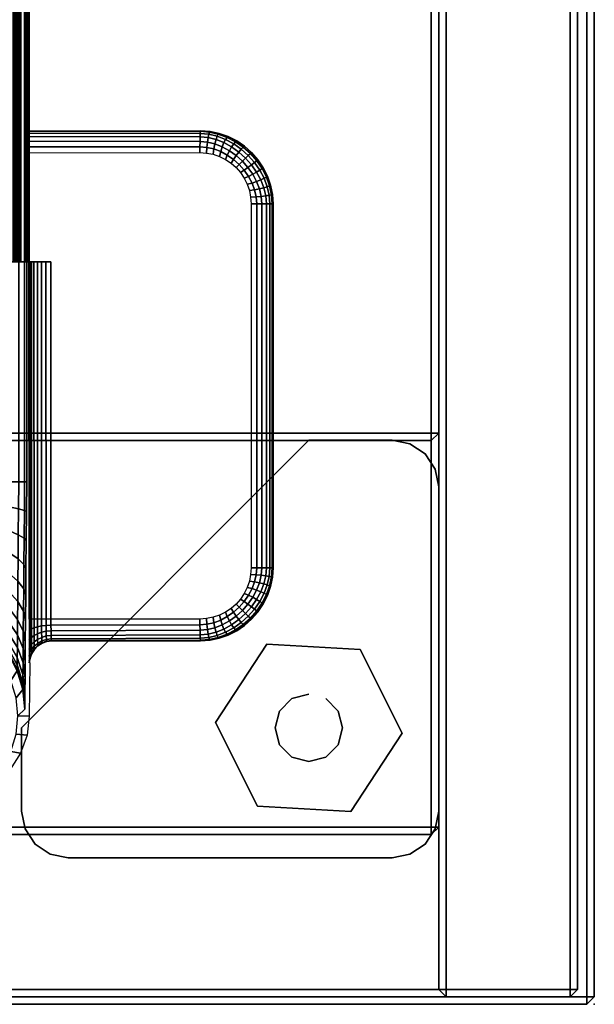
# Model space of a CAD drawing. Header units: inches. Extents: x -213 to 429, y -72 to 85.
# Tile 650 of 656: x 404.37 to 407.47, y 61.85 to 67.16. Entities that reach past the tile are written whole.
import ezdxf
from ezdxf.enums import TextEntityAlignment as Align

# ---------------------------------------------------------------- set-up
doc = ezdxf.new("R2010")
doc.units = ezdxf.units.IN
doc.header["$LTSCALE"] = 96
doc.header["$MEASUREMENT"] = 0
doc.header["$PDSIZE"] = -1
for name, color, linetype in [('A-FURN-3-BE_HOLD-BKCASE-BOTTOM-WOOD-HORIZONTAL', 33, 'Continuous'), ('A-FURN-3-BE_HOLD-BKCASE-BOTTOM-WOOD-TRIM-HORIZONTAL', 37, 'Continuous'), ('A-FURN-3-BE_HOLD-BKCASE-BOTTOM-WOOD-TRIM-VERTICAL', 37, 'Continuous'), ('A-FURN-3-BE_HOLD-BKCASE-SHELF-WOOD-HORIZONTAL', 33, 'Continuous'), ('A-FURN-3-BE_HOLD-BKCASE-SHELF-WOOD-TRIM-HORIZONTAL', 37, 'Continuous'), ('A-FURN-3-BE_HOLD-BKCASE-SHELF-WOOD-TRIM-VERTICAL', 37, 'Continuous'), ('A-FURN-3-BE_HOLD-BKCASE-SIDE-WOOD-TRIM-HORIZONTAL', 37, 'Continuous'), ('A-FURN-3-BE_HOLD-BKCASE-SIDE-WOOD-TRIM-VERTICAL', 37, 'Continuous'), ('A-FURN-3-BE_HOLD-BKCASE-SIDE-WOOD-VERTICAL', 33, 'Continuous'), ('A-FURN-3-BE_HOLD-BKCASE-SUPPORT-GLIDE-METAL', 251, 'Continuous'), ('A-FURN-3-BE_HOLD-BKCASE-SUPPORT-PLASTIC', 251, 'Continuous'), ('A-FURN-3-BE_HOLD-BKCASE-TOP-FALSE', 251, 'Continuous'), ('A-FURN-3-BE_HOLD-LEG-BASE', 253, 'Continuous'), ('A-FURN-3-BE_HOLD-STOR-TOP-WOOD-HORIZONTAL', 33, 'Continuous'), ('A-FURN-3-BE_HOLD-STOR-TOP-WOOD-TRIM-HORIZONTAL', 37, 'Continuous'), ('A-FURN-3-BE_HOLD-STOR-TOP-WOOD-TRIM-VERTICAL', 37, 'Continuous'), ('A-FURN-3-NODE', 7, 'Continuous'), ('A-FURN-HAWORTH-ATT', 251, 'Continuous')]:
    doc.layers.add(name, color=color, linetype=linetype)
doc.styles.get("Standard").update_dxf_attribs({"font": 'trebuc.ttf'})

# ---------------------------------------------------------------- blocks, each defined once
blk = doc.blocks.new('BMAL-1684-YYYYS-1HG-3D-3')
at = {"layer": 'A-FURN-3-BE_HOLD-STOR-TOP-WOOD-HORIZONTAL'}
for points, invisible_edges in [([(0.04, -0.04, 21.35), (83.93, -0.04, 21.35), (83.93, -15.96, 21.35), (0.04, -15.96, 21.35)], 1), ([(83.93, -15.96, 22.1), (83.93, -0.04, 22.1), (0.04, -0.04, 22.1), (0.04, -15.96, 22.1)], 2)]:
    blk.add_3dface(points, dxfattribs=dict(at, invisible_edges=invisible_edges))
at = {"layer": 'A-FURN-3-BE_HOLD-STOR-TOP-WOOD-TRIM-HORIZONTAL'}
for points in [[(0.04, -16, 21.39), (0.04, -15.96, 21.35), (83.93, -15.96, 21.35), (83.93, -16, 21.39)], [(0.04, -15.96, 22.1), (0.04, -16, 22.06), (83.93, -16, 22.06), (83.93, -15.96, 22.1)], [(83.93, -16, 21.39), (83.93, -16, 22.06), (0.04, -16, 22.06), (0.04, -16, 21.39)]]:
    blk.add_3dface(points, dxfattribs=at)
at = {"layer": 'A-FURN-3-BE_HOLD-STOR-TOP-WOOD-TRIM-VERTICAL'}
for points in [[(83.93, -0.04, 21.35), (83.97, -0.04, 21.39), (83.97, -15.96, 21.39), (83.93, -15.96, 21.35)], [(83.93, -15.96, 22.1), (83.97, -15.96, 22.06), (83.97, -0.04, 22.06), (83.93, -0.04, 22.1)], [(83.97, -15.96, 22.06), (83.97, -15.96, 21.39), (83.97, -0.04, 21.39), (83.97, -0.04, 22.06)], [(83.97, -15.96, 21.39), (83.93, -16, 21.39), (83.93, -15.96, 21.35)], [(83.97, -15.96, 22.06), (83.93, -15.96, 22.1), (83.93, -16, 22.06)], [(83.97, -15.96, 22.06), (83.93, -16, 22.06), (83.93, -16, 21.39), (83.97, -15.96, 21.39)]]:
    blk.add_3dface(points, dxfattribs=at)
at = {"layer": 'A-FURN-3-NODE'}
blk.add_point((83.97, -16), dxfattribs=at)
at = {"layer": 'A-FURN-HAWORTH-ATT', "flags": 1}
for tag, p in [('HAWMC', (0, 0)), ('HAWPN', (0, -0.1667)), ('HAWSN', (0, -0.3333))]:
    blk.add_attdef(tag, text='', height=0.1, dxfattribs=at).set_placement(p, align=Align.TOP_CENTER)
blk = doc.blocks.new('BB22N-1630-TTRNN-WITH-GLIDES-3D-3')
at = {"layer": 'A-FURN-3-BE_HOLD-BKCASE-BOTTOM-WOOD-HORIZONTAL'}
for points, invisible_edges in [([(0.04, -0.04, 0.59), (29.92, -0.04, 0.59), (29.92, -15.92, 0.59), (0.04, -15.92, 0.59)], 1), ([(29.92, -15.92, 1.34), (29.92, -0.04, 1.34), (0.04, -0.04, 1.34), (0.04, -15.92, 1.34)], 2)]:
    blk.add_3dface(points, dxfattribs=dict(at, invisible_edges=invisible_edges))
at = {"layer": 'A-FURN-3-BE_HOLD-BKCASE-BOTTOM-WOOD-TRIM-HORIZONTAL'}
for points in [[(0.04, -15.96, 0.63), (0.04, -15.92, 0.59), (29.92, -15.92, 0.59), (29.92, -15.96, 0.63)], [(0.04, -15.92, 1.34), (0.04, -15.96, 1.3), (29.92, -15.96, 1.3), (29.92, -15.92, 1.34)], [(29.92, -15.96, 0.63), (29.92, -15.96, 1.3), (0.04, -15.96, 1.3), (0.04, -15.96, 0.63)]]:
    blk.add_3dface(points, dxfattribs=at)
at = {"layer": 'A-FURN-3-BE_HOLD-BKCASE-BOTTOM-WOOD-TRIM-VERTICAL'}
for points in [[(29.92, -0.04, 0.59), (29.96, -0.04, 0.63), (29.96, -15.92, 0.63), (29.92, -15.92, 0.59)], [(29.92, -15.92, 1.34), (29.96, -15.92, 1.3), (29.96, -0.04, 1.3), (29.92, -0.04, 1.34)], [(29.96, -15.92, 1.3), (29.96, -15.92, 0.63), (29.96, -0.04, 0.63), (29.96, -0.04, 1.3)], [(29.96, -15.92, 1.3), (29.92, -15.96, 1.3), (29.92, -15.96, 0.63), (29.96, -15.92, 0.63)], [(29.96, -15.92, 0.63), (29.92, -15.96, 0.63), (29.92, -15.92, 0.59)], [(29.96, -15.92, 1.3), (29.92, -15.92, 1.34), (29.92, -15.96, 1.3)]]:
    blk.add_3dface(points, dxfattribs=at)
at = {"layer": 'A-FURN-3-BE_HOLD-BKCASE-SHELF-WOOD-HORIZONTAL', "invisible_edges": 10}
for points in [[(29.17, -15.045, 14.6725), (29.17, -0.9775, 14.6725), (0.79, -0.9775, 14.6725), (0.79, -15.045, 14.6725)], [(29.17, -0.9775, 13.9225), (29.17, -15.045, 13.9225), (0.79, -15.045, 13.9225), (0.79, -0.9775, 13.9225)]]:
    blk.add_3dface(points, dxfattribs=at)
at = {"layer": 'A-FURN-3-BE_HOLD-BKCASE-SHELF-WOOD-TRIM-HORIZONTAL'}
for points in [[(29.17, -15.045, 14.6725), (0.79, -15.045, 14.6725), (0.79, -15.085, 14.6325), (29.17, -15.085, 14.6325)], [(29.17, -15.085, 13.9625), (0.79, -15.085, 13.9625), (0.79, -15.045, 13.9225), (29.17, -15.045, 13.9225)], [(29.21, -15.045, 13.9625), (29.21, -15.045, 14.6325), (29.17, -15.085, 14.6325), (29.17, -15.085, 13.9625)], [(29.21, -15.045, 14.6325), (29.17, -15.045, 14.6725), (29.17, -15.045, 14.6725), (29.17, -15.085, 14.6325)], [(29.21, -15.045, 13.9625), (29.17, -15.085, 13.9625), (29.17, -15.085, 13.9625), (29.17, -15.045, 13.9225)], [(0.79, -15.085, 13.9625), (29.17, -15.085, 13.9625), (29.17, -15.085, 14.6325), (0.79, -15.085, 14.6325)]]:
    blk.add_3dface(points, dxfattribs=at)
at = {"layer": 'A-FURN-3-BE_HOLD-BKCASE-SHELF-WOOD-TRIM-VERTICAL'}
for points in [[(29.17, -15.045, 14.6725), (29.21, -15.045, 14.6325), (29.21, -0.9775, 14.6325), (29.17, -0.9775, 14.6725)], [(29.17, -0.9775, 13.9225), (29.21, -0.9775, 13.9625), (29.21, -15.045, 13.9625), (29.17, -15.045, 13.9225)], [(29.21, -15.045, 14.6325), (29.21, -15.045, 13.9625), (29.21, -0.9775, 13.9625), (29.21, -0.9775, 14.6325)]]:
    blk.add_3dface(points, dxfattribs=at)
at = {"layer": 'A-FURN-3-BE_HOLD-BKCASE-SIDE-WOOD-TRIM-HORIZONTAL'}
for points in [[(29.21, -0.04, 1.38), (29.25, -0.04, 1.34), (29.25, -15.92, 1.34), (29.21, -15.92, 1.38)], [(29.21, -15.92, 21.31), (29.25, -15.92, 21.35), (29.25, -0.04, 21.35), (29.21, -0.04, 21.31)], [(29.92, -0.04, 21.35), (29.25, -0.04, 21.35), (29.25, -15.92, 21.35), (29.92, -15.92, 21.35)], [(29.96, -15.92, 1.38), (29.92, -15.92, 1.34), (29.92, -0.04, 1.34), (29.96, -0.04, 1.38)], [(29.96, -0.04, 21.31), (29.92, -0.04, 21.35), (29.92, -15.92, 21.35), (29.96, -15.92, 21.31)]]:
    blk.add_3dface(points, dxfattribs=at)
at = {"layer": 'A-FURN-3-BE_HOLD-BKCASE-SIDE-WOOD-TRIM-VERTICAL'}
for points in [[(29.25, -15.92, 1.34), (29.25, -15.96, 1.38), (29.21, -15.92, 1.38)], [(29.25, -15.92, 21.35), (29.21, -15.92, 21.31), (29.25, -15.96, 21.31)], [(29.21, -15.92, 1.38), (29.25, -15.96, 1.38), (29.25, -15.96, 21.31), (29.21, -15.92, 21.31)], [(29.92, -15.92, 1.34), (29.92, -15.96, 1.38), (29.25, -15.96, 1.38), (29.25, -15.92, 1.34)], [(29.25, -15.92, 21.35), (29.25, -15.96, 21.31), (29.92, -15.96, 21.31), (29.92, -15.92, 21.35)], [(29.92, -15.92, 1.34), (29.96, -15.92, 1.38), (29.92, -15.96, 1.38)], [(29.92, -15.92, 21.35), (29.92, -15.96, 21.31), (29.96, -15.92, 21.31)], [(29.92, -15.96, 1.38), (29.96, -15.92, 1.38), (29.96, -15.92, 21.31), (29.92, -15.96, 21.31)], [(29.92, -15.96, 21.31), (29.25, -15.96, 21.31), (29.25, -15.96, 1.38), (29.92, -15.96, 1.38)]]:
    blk.add_3dface(points, dxfattribs=at)
at = {"layer": 'A-FURN-3-BE_HOLD-BKCASE-SIDE-WOOD-VERTICAL'}
for points, invisible_edges in [([(29.21, -15.92, 21.31), (29.21, -0.04, 21.31), (29.21, -0.04, 1.38), (29.21, -15.92, 1.38)], 2), ([(29.96, -0.04, 1.38), (29.96, -0.04, 21.31), (29.96, -15.92, 21.31), (29.96, -15.92, 1.38)], 1)]:
    blk.add_3dface(points, dxfattribs=dict(at, invisible_edges=invisible_edges))
at = {"layer": 'A-FURN-3-BE_HOLD-BKCASE-SUPPORT-GLIDE-METAL'}
for points in [[(28.282, -14.0579, 0.2306), (28.282, -14.0579), (28.0047, -14.4803), (28.0047, -14.4803, 0.2306)], [(28.7865, -14.0868, 0.2306), (28.7865, -14.0868), (28.282, -14.0579), (28.282, -14.0579, 0.2306)], [(29.0137, -14.5381, 0.2306), (29.0137, -14.5381), (28.7865, -14.0868), (28.7865, -14.0868, 0.2306)], [(28.0047, -14.4803, 0.2306), (28.0047, -14.4803), (28.232, -14.9317), (28.232, -14.9317, 0.2306)], [(28.7364, -14.9605, 0.2306), (28.7364, -14.9605), (29.0137, -14.5381), (29.0137, -14.5381, 0.2306)], [(28.232, -14.9317, 0.2306), (28.232, -14.9317), (28.7364, -14.9605), (28.7364, -14.9605, 0.2306)]]:
    blk.add_3dface(points, dxfattribs=at)
for points, invisible_edges in [([(28.232, -14.9317, 0.2306), (28.7865, -14.0868, 0.2306), (28.282, -14.0579, 0.2306), (28.0047, -14.4803, 0.2306)], 1), ([(28.0047, -14.4803), (28.282, -14.0579), (28.7865, -14.0868), (28.232, -14.9317)], 4), ([(28.7364, -14.9605, 0.2306), (29.0137, -14.5381, 0.2306), (28.7865, -14.0868, 0.2306), (28.232, -14.9317, 0.2306)], 4), ([(28.232, -14.9317), (28.7865, -14.0868), (29.0137, -14.5381), (28.7364, -14.9605)], 1)]:
    blk.add_3dface(points, dxfattribs=dict(at, invisible_edges=invisible_edges))
at = {"layer": 'A-FURN-3-BE_HOLD-BKCASE-SUPPORT-PLASTIC'}
blk.add_3dface([(28.5092, -12.958, 0.59), (28.5092, -12.958, 0.2306), (26.958, -14.5092, 0.2306), (26.958, -14.5092, 0.59)], dxfattribs=at)
for points, invisible_edges in [([(26.958, -14.958, 0.2306), (26.958, -14.5092, 0.2306), (28.5092, -12.958, 0.2306), (28.958, -12.958, 0.2306)], 8), ([(28.958, -12.958, 0.2306), (29.0545, -12.9772, 0.2306), (26.9772, -15.0545, 0.2306), (26.958, -14.958, 0.2306)], 10), ([(27.0318, -15.1362, 0.2306), (26.9772, -15.0545, 0.2306), (29.0545, -12.9772, 0.2306), (29.1362, -13.0318, 0.2306)], 10), ([(29.1362, -13.0318, 0.2306), (29.1908, -13.1136, 0.2306), (27.1136, -15.1908, 0.2306), (27.0318, -15.1362, 0.2306)], 10), ([(27.21, -15.21, 0.2306), (27.1136, -15.1908, 0.2306), (29.1908, -13.1136, 0.2306), (29.21, -13.21, 0.2306)], 10), ([(29.21, -13.21, 0.2306), (29.21, -14.958, 0.2306), (28.958, -15.21, 0.2306), (27.21, -15.21, 0.2306)], 10), ([(29.0545, -15.1908, 0.2306), (28.958, -15.21, 0.2306), (29.21, -14.958, 0.2306), (29.1908, -15.0545, 0.2306)], 10), ([(29.1908, -15.0545, 0.2306), (29.1362, -15.1362, 0.2306), (29.0545, -15.1908, 0.2306)], 8)]:
    blk.add_3dface(points, dxfattribs=dict(at, invisible_edges=invisible_edges))
at = {"layer": 'A-FURN-3-BE_HOLD-BKCASE-TOP-FALSE', "invisible_edges": 10}
for points in [[(29.17, -12.92, 21.35), (29.17, -0.9775, 21.35), (0.79, -0.9775, 21.35), (0.79, -12.92, 21.35)], [(29.17, -0.9775, 20.6), (29.17, -12.92, 20.6), (0.79, -12.92, 20.6), (0.79, -0.9775, 20.6)]]:
    blk.add_3dface(points, dxfattribs=at)
at = {"layer": 'A-FURN-3-BE_HOLD-BKCASE-TOP-FALSE'}
for points in [[(29.17, -12.92, 21.35), (29.21, -12.92, 21.31), (29.21, -0.9775, 21.31), (29.17, -0.9775, 21.35)], [(29.17, -0.9775, 20.6), (29.21, -0.9775, 20.64), (29.21, -12.92, 20.64), (29.17, -12.92, 20.6)], [(29.21, -12.92, 21.31), (29.21, -12.92, 20.64), (29.21, -0.9775, 20.64), (29.21, -0.9775, 21.31)], [(29.17, -12.92, 21.35), (0.79, -12.92, 21.35), (0.79, -12.96, 21.31), (29.17, -12.96, 21.31)], [(29.17, -12.96, 20.64), (0.79, -12.96, 20.64), (0.79, -12.92, 20.6), (29.17, -12.92, 20.6)], [(29.21, -12.92, 20.64), (29.21, -12.92, 21.31), (29.17, -12.96, 21.31), (29.17, -12.96, 20.64)], [(29.21, -12.92, 21.31), (29.17, -12.92, 21.35), (29.17, -12.92, 21.35), (29.17, -12.96, 21.31)], [(29.21, -12.92, 20.64), (29.17, -12.96, 20.64), (29.17, -12.96, 20.64), (29.17, -12.92, 20.6)], [(0.79, -12.96, 20.64), (29.17, -12.96, 20.64), (29.17, -12.96, 21.31), (0.79, -12.96, 21.31)]]:
    blk.add_3dface(points, dxfattribs=at)
at = {"layer": 'A-FURN-3-NODE'}
blk.add_point((29.96, -15.96), dxfattribs=at)
at = {"layer": 'A-FURN-HAWORTH-ATT', "flags": 1}
for tag, p in [('HAWMC', (0, 0)), ('HAWPN', (0, -0.1667)), ('HAWSN', (0, -0.3333))]:
    blk.add_attdef(tag, text='', height=0.1, dxfattribs=at).set_placement(p, align=Align.TOP_CENTER)
at = {"layer": 'A-FURN-3-BE_HOLD-BKCASE-SUPPORT-GLIDE-METAL'}
mesh = blk.add_polymesh((2, 12), dxfattribs=dict(at, n_close=True))
for k, corner in enumerate([(28.5092, -14.3271, 0.2306), (28.4182, -14.3515, 0.2306), (28.3515, -14.4182, 0.2306), (28.3271, -14.5092, 0.2306), (28.3515, -14.6003, 0.2306), (28.4182, -14.6669, 0.2306), (28.5092, -14.6913, 0.2306), (28.6003, -14.6669, 0.2306), (28.6669, -14.6003, 0.2306), (28.6913, -14.5092, 0.2306), (28.6669, -14.4182, 0.2306), (28.6003, -14.3515, 0.2306), (28.5092, -14.3271, 0.455), (28.4182, -14.3515, 0.455), (28.3515, -14.4182, 0.455), (28.3271, -14.5092, 0.455), (28.3515, -14.6003, 0.455), (28.4182, -14.6669, 0.455), (28.5092, -14.6913, 0.455), (28.6003, -14.6669, 0.455), (28.6669, -14.6003, 0.455), (28.6913, -14.5092, 0.455), (28.6669, -14.4182, 0.455), (28.6003, -14.3515, 0.455)]):
    mesh.set_mesh_vertex(divmod(k, 12), corner)
at = {"layer": 'A-FURN-3-BE_HOLD-BKCASE-SUPPORT-PLASTIC'}
mesh = blk.add_polymesh((2, 17), dxfattribs=at)
for k, corner in enumerate([(28.5092, -12.958, 0.59), (28.958, -12.958, 0.59), (29.0545, -12.9772, 0.59), (29.1362, -13.0318, 0.59), (29.1908, -13.1136, 0.59), (29.21, -13.21, 0.59), (29.21, -14.958, 0.59), (29.1908, -15.0545, 0.59), (29.1362, -15.1362, 0.59), (29.0545, -15.1908, 0.59), (28.958, -15.21, 0.59), (27.21, -15.21, 0.59), (27.1136, -15.1908, 0.59), (27.0318, -15.1362, 0.59), (26.9772, -15.0545, 0.59), (26.958, -14.958, 0.59), (26.958, -14.5092, 0.59), (28.5092, -12.958, 0.2306), (28.958, -12.958, 0.2306), (29.0545, -12.9772, 0.2306), (29.1362, -13.0318, 0.2306), (29.1908, -13.1136, 0.2306), (29.21, -13.21, 0.2306), (29.21, -14.958, 0.2306), (29.1908, -15.0545, 0.2306), (29.1362, -15.1362, 0.2306), (29.0545, -15.1908, 0.2306), (28.958, -15.21, 0.2306), (27.21, -15.21, 0.2306), (27.1136, -15.1908, 0.2306), (27.0318, -15.1362, 0.2306), (26.9772, -15.0545, 0.2306), (26.958, -14.958, 0.2306), (26.958, -14.5092, 0.2306)]):
    mesh.set_mesh_vertex(divmod(k, 17), corner)
blk = doc.blocks.new('BAZS-1684-S2NN-3D-3')
at = {"layer": 'A-FURN-3-BE_HOLD-LEG-BASE'}
for points, invisible_edges in [([(81.036, -11.9963, 7.0368), (80.9187, -11.9963, 7.0348), (80.92, -11.4082, 7.0348), (81.036, -11.9963, 7.0368)], 4), ([(81.8413, -11.4065, 7.0509), (81.8413, -11.4065, 7.0509), (81.036, -11.9963, 7.0368), (80.92, -11.4082, 7.0348)], 6), ([(81.0368, -13.9222, 7.0368), (81.036, -11.9963, 7.0368), (81.8413, -11.4065, 7.0509), (81.8413, -13.9222, 7.0509)], 6), ([(81.8413, -11.4065, 7.0509), (81.8773, -11.4089, 7.0514), (81.8773, -13.9198, 7.0514), (81.8413, -13.9222, 7.0509)], 10), ([(81.8773, -11.4089, 7.0514), (81.9128, -11.4159, 7.052), (81.9128, -13.9128, 7.052), (81.8773, -13.9198, 7.0514)], 10), ([(81.9128, -11.4159, 7.052), (81.9469, -11.4275, 7.0525), (81.9469, -13.9012, 7.0525), (81.9128, -13.9128, 7.052)], 10), ([(81.9469, -11.4275, 7.0525), (81.9793, -11.4435, 7.0531), (81.9793, -13.8852, 7.0531), (81.9469, -13.9012, 7.0525)], 10), ([(81.9793, -11.4435, 7.0531), (82.0094, -11.4635, 7.0536), (82.0094, -13.8652, 7.0536), (81.9793, -13.8852, 7.0531)], 10), ([(82.0094, -11.4635, 7.0536), (82.0365, -11.4873, 7.054), (82.0365, -13.8414, 7.054), (82.0094, -13.8652, 7.0536)], 10), ([(82.0365, -11.4873, 7.054), (82.0603, -11.5145, 7.0544), (82.0603, -13.8142, 7.0544), (82.0365, -13.8414, 7.054)], 10), ([(82.0603, -11.5145, 7.0544), (82.0804, -11.5445, 7.0548), (82.0804, -13.7842, 7.0548), (82.0603, -13.8142, 7.0544)], 10), ([(82.0804, -11.5445, 7.0548), (82.0963, -11.5769, 7.055), (82.0963, -13.7518, 7.055), (82.0804, -13.7842, 7.0548)], 10), ([(82.0963, -11.5769, 7.055), (82.108, -11.6111, 7.0553), (82.108, -13.7176, 7.0553), (82.0963, -13.7518, 7.055)], 10), ([(82.108, -11.6111, 7.0553), (82.115, -11.6465, 7.0554), (82.115, -13.6822, 7.0554), (82.108, -13.7176, 7.0553)], 10), ([(82.115, -11.6465, 7.0554), (82.1174, -11.6825, 7.0555), (82.1174, -13.6462, 7.0555), (82.115, -13.6822, 7.0554)], 8), ([(80.9177, -11.9963, 6.9197), (80.92, -13.9222, 6.9197), (80.9063, -13.183, 5.6233), (80.9063, -11.9963, 5.6233)], 2), ([(80.9187, -11.9963, 7.0348), (80.9187, -11.9963, 7.0348), (80.9231, -11.9963, 6.9455), (80.9177, -11.9963, 6.9197)], 2), ([(80.9187, -11.9963, 7.0348), (80.9187, -11.9963, 7.0348), (80.9318, -11.9963, 6.9701), (80.9231, -11.9963, 6.9455)], 10), ([(80.9187, -11.9963, 7.0348), (80.9187, -11.9963, 7.0348), (80.9456, -11.9963, 6.9921), (80.9318, -11.9963, 6.9701)], 10), ([(80.9187, -11.9963, 7.0348), (80.9187, -11.9963, 7.0348), (80.9639, -11.9963, 7.0106), (80.9456, -11.9963, 6.9921)], 10), ([(80.9187, -11.9963, 7.0348), (80.9187, -11.9963, 7.0348), (80.9858, -11.9963, 7.0246), (80.9639, -11.9963, 7.0106)], 10), ([(80.9187, -11.9963, 7.0348), (80.9187, -11.9963, 7.0348), (81.0103, -11.9963, 7.0335), (80.9858, -11.9963, 7.0246)], 10), ([(80.9187, -11.9963, 7.0348), (80.9187, -11.9963, 7.0348), (81.036, -11.9963, 7.0368), (81.0103, -11.9963, 7.0335)], 8), ([(80.9049, -13.342, 5.6129), (80.9049, -13.342, 5.6129), (80.9063, -13.183, 5.6233), (80.92, -14.4452, 7.205)], 12), ([(80.9063, -13.183, 5.6233), (80.9206, -14.085, 6.9854), (80.921, -14.1223, 7.032), (80.92, -14.4452, 7.205)], 13), ([(80.9063, -13.183, 5.6233), (80.9063, -13.183, 5.6233), (80.9203, -14.0368, 6.95), (80.9206, -14.085, 6.9854)], 10), ([(80.9063, -13.183, 5.6233), (80.9063, -13.183, 5.6233), (80.9201, -13.9814, 6.928), (80.9203, -14.0368, 6.95)], 10), ([(80.9063, -13.183, 5.6233), (80.9063, -13.183, 5.6233), (80.92, -13.9222, 6.9197), (80.9201, -13.9814, 6.928)], 10), ([(80.92, -14.4452, 7.205), (80.92, -14.4452, 7.205), (80.9036, -13.4983, 5.582), (80.9049, -13.342, 5.6129)], 10), ([(80.9022, -13.6493, 5.5311), (80.9022, -13.6493, 5.5311), (80.9036, -13.4983, 5.582), (80.92, -14.4452, 7.205)], 12), ([(80.92, -14.4452, 7.205), (80.92, -14.4452, 7.205), (80.901, -13.7923, 5.461), (80.9022, -13.6493, 5.5311)], 10), ([(80.92, -14.4452, 7.205), (80.92, -14.4452, 7.205), (80.8998, -13.9251, 5.3729), (80.901, -13.7923, 5.461)], 10), ([(80.8988, -14.0453, 5.2683), (80.8988, -14.0453, 5.2683), (80.8998, -13.9251, 5.3729), (80.92, -14.4452, 7.205)], 12), ([(80.92, -14.4452, 7.205), (80.92, -14.4452, 7.205), (80.8978, -14.151, 5.149), (80.8988, -14.0453, 5.2683)], 10), ([(80.92, -14.4452, 7.205), (80.921, -14.1223, 7.032), (80.9214, -14.1475, 7.0861), (80.92, -14.4452, 7.205)], 5), ([(80.8971, -14.2402, 5.017), (80.8971, -14.2402, 5.017), (80.8978, -14.151, 5.149), (80.92, -14.4452, 7.205)], 12), ([(80.92, -14.4452, 7.205), (80.9214, -14.1475, 7.0861), (80.9219, -14.1574, 7.1451), (80.92, -14.4452, 7.205)], 5), ([(80.92, -14.4452, 7.205), (80.92, -14.4452, 7.205), (80.9219, -14.1574, 7.1451), (80.9225, -14.1583, 7.205)], 2), ([(80.92, -14.4452, 7.205), (80.92, -14.4452, 7.205), (80.8964, -14.3116, 4.8745), (80.8971, -14.2402, 5.017)], 10), ([(80.92, -14.4452, 7.205), (80.896, -14.3639, 4.724), (80.8964, -14.3116, 4.8745), (80.92, -14.4452, 7.205)], 5), ([(80.92, -14.4452, 7.205), (80.8957, -14.3962, 4.568), (80.896, -14.3639, 4.724), (80.92, -14.4452, 7.205)], 5), ([(80.8956, -14.4079, 4.409), (80.8956, -14.4451, 4.409), (80.8587, -14.445, 0.1848)], 1), ([(80.8956, -14.4451, 4.409), (80.8956, -14.4079, 4.409), (80.8957, -14.3962, 4.568), (80.92, -14.4452, 7.205)], 5)]:
    blk.add_3dface(points, dxfattribs=dict(at, invisible_edges=invisible_edges))
at = {"layer": 'A-FURN-3-NODE'}
blk.add_point((83.92, -15.96), dxfattribs=at)
at = {"layer": 'A-FURN-HAWORTH-ATT', "flags": 1}
for tag, p in [('HAWMC', (0, 0)), ('HAWPN', (0, -0.1667)), ('HAWSN', (0, -0.3333))]:
    blk.add_attdef(tag, text='', height=0.1, dxfattribs=at).set_placement(p, align=Align.TOP_CENTER)
at = {"layer": 'A-FURN-3-BE_HOLD-LEG-BASE'}
mesh = blk.add_polymesh((2, 47), dxfattribs=dict(at, n_close=True))
for k, corner in enumerate([(79.8221, -3.9637, 5.5171), (79.8538, -3.9637, 5.4151), (79.9047, -3.9637, 5.3213), (79.9729, -3.9637, 5.2391), (80.0557, -3.9637, 5.1716), (80.15, -3.9637, 5.1215), (80.2523, -3.9637, 5.0907), (80.3586, -3.9637, 5.0803), (80.4649, -3.9637, 5.0907), (80.5671, -3.9637, 5.1215), (80.6615, -3.9637, 5.1716), (80.7443, -3.9637, 5.2391), (80.8124, -3.9637, 5.3213), (80.8633, -3.9637, 5.4151), (80.8951, -3.9637, 5.5171), (80.9064, -3.9637, 5.6233), (80.92, -3.9637, 7.1805), (80.9173, -3.9637, 7.1904), (80.9099, -3.9637, 7.1977), (80.9, -3.9637, 7.2003), (80.875, -3.9637, 7.2003), (80.865, -3.9637, 7.1977), (80.8577, -3.9637, 7.1904), (80.855, -3.9637, 7.1805), (80.8545, -3.9637, 7.12), (80.853, -3.9637, 7.1097), (80.849, -3.9637, 7.1001), (80.8426, -3.9637, 7.0919), (80.8344, -3.9637, 7.0856), (80.8248, -3.9637, 7.0816), (80.8145, -3.9637, 7.0803), (79.9027, -3.9637, 7.0803), (79.8924, -3.9637, 7.0816), (79.8828, -3.9637, 7.0856), (79.8745, -3.9637, 7.0919), (79.8681, -3.9637, 7.1001), (79.8641, -3.9637, 7.1097), (79.8627, -3.9637, 7.12), (79.8621, -3.9637, 7.1805), (79.8594, -3.9637, 7.1904), (79.8521, -3.9637, 7.1977), (79.8421, -3.9637, 7.2003), (79.8171, -3.9637, 7.2003), (79.8072, -3.9637, 7.1977), (79.7999, -3.9637, 7.1904), (79.7971, -3.9637, 7.1805), (79.8107, -3.9637, 5.6233), (79.8221, -11.9963, 5.5171), (79.8538, -11.9963, 5.4151), (79.9047, -11.9963, 5.3213), (79.9729, -11.9963, 5.2391), (80.0557, -11.9963, 5.1716), (80.15, -11.9963, 5.1215), (80.2523, -11.9963, 5.0907), (80.3586, -11.9963, 5.0803), (80.4649, -11.9963, 5.0907), (80.5671, -11.9963, 5.1215), (80.6615, -11.9963, 5.1716), (80.7443, -11.9963, 5.2391), (80.8124, -11.9963, 5.3213), (80.8633, -11.9963, 5.4151), (80.8951, -11.9963, 5.5171), (80.9064, -11.9963, 5.6233), (80.92, -11.9963, 7.1805), (80.9173, -11.9963, 7.1904), (80.9099, -11.9963, 7.1977), (80.9, -11.9963, 7.2003), (80.875, -11.9963, 7.2003), (80.865, -11.9963, 7.1977), (80.8577, -11.9963, 7.1904), (80.855, -11.9963, 7.1805), (80.8545, -11.9963, 7.12), (80.853, -11.9963, 7.1097), (80.849, -11.9963, 7.1001), (80.8426, -11.9963, 7.0919), (80.8344, -11.9963, 7.0856), (80.8248, -11.9963, 7.0816), (80.8145, -11.9963, 7.0803), (79.9027, -11.9963, 7.0803), (79.8924, -11.9963, 7.0816), (79.8828, -11.9963, 7.0856), (79.8745, -11.9963, 7.0919), (79.8681, -11.9963, 7.1001), (79.8641, -11.9963, 7.1097), (79.8627, -11.9963, 7.12), (79.8621, -11.9963, 7.1805), (79.8594, -11.9963, 7.1904), (79.8521, -11.9963, 7.1977), (79.8421, -11.9963, 7.2003), (79.8171, -11.9963, 7.2003), (79.8072, -11.9963, 7.1977), (79.7999, -11.9963, 7.1904), (79.7971, -11.9963, 7.1805), (79.8107, -11.9963, 5.6233)]):
    mesh.set_mesh_vertex(divmod(k, 47), corner)
mesh = blk.add_polymesh((8, 35), dxfattribs=at)
for k, corner in enumerate([(80.92, -11.4082, 7.0348), (81.8413, -11.4065, 7.0509), (81.8773, -11.4089, 7.0514), (81.9128, -11.4159, 7.052), (81.9469, -11.4275, 7.0525), (81.9793, -11.4435, 7.0531), (82.0094, -11.4635, 7.0536), (82.0365, -11.4873, 7.054), (82.0603, -11.5145, 7.0544), (82.0804, -11.5445, 7.0548), (82.0963, -11.5769, 7.055), (82.108, -11.6111, 7.0553), (82.115, -11.6465, 7.0554), (82.1174, -11.6825, 7.0555), (82.1174, -13.6462, 7.0555), (82.115, -13.6822, 7.0554), (82.108, -13.7176, 7.0553), (82.0963, -13.7518, 7.055), (82.0804, -13.7842, 7.0548), (82.0603, -13.8142, 7.0544), (82.0365, -13.8414, 7.054), (82.0094, -13.8652, 7.0536), (81.9793, -13.8852, 7.0531), (81.9469, -13.9012, 7.0525), (81.9128, -13.9128, 7.052), (81.8773, -13.9198, 7.0514), (81.8413, -13.9222, 7.0509), (81.0368, -13.9222, 7.0368), (81.0109, -13.9222, 7.0336), (80.9863, -13.9222, 7.0248), (80.9642, -13.9222, 7.0108), (80.9458, -13.9222, 6.9923), (80.9318, -13.9222, 6.9703), (80.9231, -13.9222, 6.9456), (80.92, -13.9222, 6.9197), (80.92, -11.3751, 7.0401), (81.8416, -11.3754, 7.0556), (81.8789, -11.3783, 7.0561), (81.9164, -11.3869, 7.0567), (81.9533, -11.4008, 7.0573), (81.9889, -11.4197, 7.0578), (82.0223, -11.4431, 7.0584), (82.053, -11.4705, 7.0589), (82.0803, -11.5013, 7.0594), (82.1036, -11.5349, 7.0598), (82.1224, -11.5706, 7.0601), (82.1362, -11.6076, 7.0604), (82.1447, -11.6452, 7.0606), (82.1476, -11.6825, 7.0606), (82.1476, -13.6462, 7.0606), (82.1447, -13.6835, 7.0606), (82.1362, -13.7211, 7.0604), (82.1224, -13.7581, 7.0601), (82.1036, -13.7938, 7.0598), (82.0803, -13.8273, 7.0594), (82.053, -13.8582, 7.0589), (82.0223, -13.8856, 7.0584), (81.9889, -13.909, 7.0578), (81.9533, -13.9279, 7.0573), (81.9164, -13.9418, 7.0567), (81.8789, -13.9503, 7.0561), (81.8416, -13.9533, 7.0556), (81.0371, -13.9552, 7.0421), (81.0111, -13.9565, 7.0389), (80.9865, -13.9597, 7.0301), (80.9644, -13.9644, 7.0162), (80.9459, -13.9696, 6.998), (80.9319, -13.9746, 6.9764), (80.9232, -13.9788, 6.9527), (80.92, -13.9814, 6.928), (80.92, -11.3445, 7.0536), (81.842, -11.3464, 7.0678), (81.8816, -11.3498, 7.0683), (81.9219, -11.3596, 7.0688), (81.9617, -11.3752, 7.0694), (82.0004, -11.3964, 7.07), (82.0369, -11.4224, 7.0706), (82.0706, -11.4528, 7.0711), (82.1007, -11.4867, 7.0716), (82.1265, -11.5236, 7.0721), (82.1474, -11.5624, 7.0725), (82.1629, -11.6024, 7.0728), (82.1724, -11.6428, 7.073), (82.1756, -11.6825, 7.0729), (82.1756, -13.6462, 7.073), (82.1724, -13.6859, 7.073), (82.1629, -13.7262, 7.0728), (82.1474, -13.7663, 7.0725), (82.1265, -13.8051, 7.0721), (82.1007, -13.8419, 7.0716), (82.0706, -13.8759, 7.0711), (82.0369, -13.9062, 7.0706), (82.0004, -13.9323, 7.07), (81.9617, -13.9534, 7.0694), (81.9219, -13.9691, 7.0688), (81.8816, -13.9788, 7.0683), (81.842, -13.9822, 7.0678), (81.0375, -13.9858, 7.0556), (81.0115, -13.9879, 7.0525), (80.9868, -13.9936, 7.0437), (80.9647, -14.0018, 7.0302), (80.9461, -14.0114, 7.0129), (80.9321, -14.0212, 6.9929), (80.9233, -14.0301, 6.9715), (80.92, -14.0368, 6.95), (80.92, -11.3195, 7.0758), (81.8425, -11.3216, 7.0871), (81.8851, -11.3254, 7.0876), (81.9283, -11.3359, 7.088), (81.971, -11.3528, 7.0885), (82.0124, -11.3755, 7.089), (82.0516, -11.4034, 7.0895), (82.0876, -11.436, 7.0901), (82.1198, -11.4724, 7.0905), (82.1474, -11.5119, 7.091), (82.1697, -11.5535, 7.0914), (82.1862, -11.5965, 7.0916), (82.1963, -11.6398, 7.0918), (82.1998, -11.6825, 7.0918), (82.1998, -13.6462, 7.0919), (82.1963, -13.6889, 7.0918), (82.1862, -13.7322, 7.0916), (82.1697, -13.7751, 7.0914), (82.1474, -13.8168, 7.091), (82.1198, -13.8563, 7.0905), (82.0876, -13.8927, 7.0901), (82.0516, -13.9253, 7.0895), (82.0124, -13.9532, 7.089), (81.971, -13.9759, 7.0885), (81.9283, -13.9927, 7.088), (81.8851, -14.0032, 7.0876), (81.8425, -14.007, 7.0871), (81.0382, -14.0109, 7.0778), (81.0121, -14.0136, 7.0747), (80.9873, -14.021, 7.0663), (80.9651, -14.0319, 7.0536), (80.9464, -14.0451, 7.0378), (80.9324, -14.0594, 7.0203), (80.9236, -14.0731, 7.0023), (80.92, -14.085, 6.9854), (80.92, -11.3012, 7.1038), (81.8432, -11.3033, 7.1127), (81.8889, -11.3074, 7.113), (81.9348, -11.3182, 7.1133), (81.9801, -11.3356, 7.1137), (82.0237, -11.3591, 7.114), (82.0647, -11.3881, 7.1144), (82.1024, -11.422, 7.1148), (82.1359, -11.46, 7.1151), (82.1645, -11.5014, 7.1155), (82.1876, -11.5452, 7.1157), (82.2046, -11.5907, 7.1159), (82.2151, -11.6367, 7.1161), (82.2186, -11.6825, 7.1159), (82.2186, -13.6462, 7.1161), (82.2151, -13.6919, 7.1161), (82.2046, -13.738, 7.1159), (82.1876, -13.7834, 7.1157), (82.1645, -13.8273, 7.1155), (82.1359, -13.8687, 7.1151), (82.1024, -13.9067, 7.1148), (82.0647, -13.9405, 7.1144), (82.0237, -13.9695, 7.114), (81.9801, -13.993, 7.1137), (81.9348, -14.0104, 7.1133), (81.8889, -14.0213, 7.113), (81.8432, -14.0253, 7.1127), (81.0389, -14.0291, 7.1058), (81.0128, -14.0321, 7.103), (80.9879, -14.0405, 7.0956), (80.9656, -14.0532, 7.0847), (80.9469, -14.0692, 7.0715), (80.9328, -14.087, 7.0574), (80.924, -14.1052, 7.0437), (80.92, -14.1223, 7.032), (80.92, -11.2918, 7.1359), (81.844, -11.2919, 7.142), (81.8923, -11.2961, 7.1422), (81.9406, -11.307, 7.1424), (81.9877, -11.3245, 7.1426), (82.0328, -11.3481, 7.1428), (82.075, -11.3774, 7.1431), (82.1136, -11.4119, 7.1433), (82.1477, -11.4507, 7.1435), (82.1767, -11.4931, 7.1438), (82.1999, -11.5384, 7.1439), (82.217, -11.5857, 7.1441), (82.2274, -11.634, 7.1442), (82.231, -11.6825, 7.144), (82.2309, -13.6462, 7.1442), (82.2274, -13.6946, 7.1442), (82.217, -13.743, 7.1441), (82.1999, -13.7902, 7.1439), (82.1767, -13.8355, 7.1438), (82.1477, -13.878, 7.1435), (82.1136, -13.9168, 7.1433), (82.075, -13.9512, 7.1431), (82.0328, -13.9806, 7.1428), (81.9877, -14.0042, 7.1426), (81.9406, -14.0217, 7.1424), (81.8923, -14.0326, 7.1422), (81.844, -14.0367, 7.142), (81.0397, -14.0385, 7.1378), (81.0135, -14.0417, 7.1356), (80.9885, -14.0507, 7.1298), (80.9661, -14.0648, 7.1215), (80.9474, -14.0828, 7.1118), (80.9333, -14.1036, 7.1018), (80.9245, -14.1256, 7.0929), (80.92, -14.1475, 7.0861), (80.92, -11.2902, 7.1694), (81.8447, -11.2885, 7.1733), (81.8949, -11.2926, 7.1735), (81.9446, -11.3033, 7.1735), (81.9928, -11.3204, 7.1736), (82.0386, -11.3437, 7.1737), (82.0812, -11.3727, 7.1739), (82.1199, -11.4069, 7.174), (82.1539, -11.4457, 7.1741), (82.1827, -11.4884, 7.1742), (82.2057, -11.5342, 7.1743), (82.2224, -11.5825, 7.1744), (82.2326, -11.6322, 7.1744), (82.2361, -11.6825, 7.1742), (82.236, -13.6462, 7.1744), (82.2326, -13.6965, 7.1744), (82.2224, -13.7462, 7.1744), (82.2057, -13.7944, 7.1743), (82.1827, -13.8403, 7.1742), (82.1539, -13.883, 7.1741), (82.1199, -13.9218, 7.174), (82.0812, -13.956, 7.1739), (82.0386, -13.985, 7.1737), (81.9928, -14.0082, 7.1736), (81.9446, -14.0254, 7.1735), (81.8949, -14.036, 7.1735), (81.8447, -14.0402, 7.1733), (81.0403, -14.0402, 7.1714), (81.014, -14.0433, 7.1701), (80.989, -14.0523, 7.1668), (80.9666, -14.0668, 7.1621), (80.9478, -14.0856, 7.1569), (80.9337, -14.1079, 7.1518), (80.9249, -14.1323, 7.1476), (80.92, -14.1574, 7.1451), (80.9203, -11.2902, 7.205), (81.845, -11.2885, 7.205), (81.8959, -11.2926, 7.205), (81.9458, -11.3031, 7.205), (81.994, -11.32, 7.205), (82.0396, -11.343, 7.205), (82.0819, -11.3717, 7.205), (82.1201, -11.4057, 7.205), (82.1535, -11.4443, 7.205), (82.1817, -11.4869, 7.205), (82.2042, -11.5328, 7.205), (82.2205, -11.5813, 7.205), (82.2303, -11.6315, 7.205), (82.2336, -11.6825, 7.205), (82.2336, -13.6462, 7.205), (82.2303, -13.6972, 7.205), (82.2205, -13.7474, 7.205), (82.2042, -13.7958, 7.205), (82.1817, -13.8418, 7.205), (82.1535, -13.8844, 7.205), (82.1201, -13.923, 7.205), (82.0819, -13.957, 7.205), (82.0396, -13.9857, 7.205), (81.994, -14.0087, 7.205), (81.9458, -14.0256, 7.205), (81.8959, -14.0361, 7.205), (81.845, -14.0402, 7.205), (81.0406, -14.0402, 7.205), (81.0143, -14.0431, 7.205), (80.9893, -14.0519, 7.205), (80.9669, -14.0659, 7.205), (80.9482, -14.0846, 7.205), (80.9342, -14.107, 7.205), (80.9254, -14.132, 7.205), (80.92, -14.1583, 7.205)]):
    mesh.set_mesh_vertex(divmod(k, 35), corner)
mesh = blk.add_polymesh((15, 17), dxfattribs=at)
for k, corner in enumerate([(79.8108, -11.9963, 5.6233), (79.8221, -11.9963, 5.5171), (79.8539, -11.9963, 5.4151), (79.9048, -11.9963, 5.3213), (79.9729, -11.9963, 5.2391), (80.0557, -11.9963, 5.1716), (80.15, -11.9963, 5.1215), (80.2523, -11.9963, 5.0907), (80.3586, -11.9963, 5.0803), (80.4648, -11.9963, 5.0907), (80.5671, -11.9963, 5.1215), (80.6614, -11.9963, 5.1716), (80.7442, -11.9963, 5.2391), (80.8124, -11.9963, 5.3213), (80.8633, -11.9963, 5.4151), (80.895, -11.9963, 5.5171), (80.9063, -11.9963, 5.6233), (79.8108, -13.183, 5.6233), (79.8221, -13.183, 5.5171), (79.8539, -13.183, 5.4151), (79.9048, -13.183, 5.3213), (79.9729, -13.183, 5.2391), (80.0557, -13.183, 5.1716), (80.15, -13.183, 5.1215), (80.2523, -13.183, 5.0907), (80.3586, -13.183, 5.0803), (80.4648, -13.183, 5.0907), (80.5671, -13.183, 5.1215), (80.6614, -13.183, 5.1716), (80.7442, -13.183, 5.2391), (80.8124, -13.183, 5.3213), (80.8633, -13.183, 5.4151), (80.895, -13.183, 5.5171), (80.9063, -13.183, 5.6233), (79.8122, -13.342, 5.6129), (79.8235, -13.3373, 5.5086), (79.855, -13.3285, 5.4079), (79.9057, -13.317, 5.3149), (79.9736, -13.3043, 5.2332), (80.0562, -13.292, 5.166), (80.1503, -13.2813, 5.116), (80.2524, -13.2739, 5.085), (80.3586, -13.2711, 5.0746), (80.4648, -13.2739, 5.085), (80.5669, -13.2813, 5.116), (80.661, -13.292, 5.166), (80.7435, -13.3043, 5.2332), (80.8114, -13.317, 5.3149), (80.8621, -13.3285, 5.4079), (80.8937, -13.3373, 5.5086), (80.9049, -13.342, 5.6129), (79.8136, -13.4983, 5.582), (79.8247, -13.4862, 5.4828), (79.8561, -13.4673, 5.3859), (79.9066, -13.4443, 5.2955), (79.9743, -13.4198, 5.2154), (80.0566, -13.3963, 5.149), (80.1505, -13.3765, 5.0991), (80.2524, -13.3628, 5.0681), (80.3586, -13.3578, 5.0575), (80.4647, -13.3628, 5.0681), (80.5666, -13.3765, 5.0991), (80.6605, -13.3963, 5.149), (80.7429, -13.4198, 5.2154), (80.8105, -13.4443, 5.2955), (80.861, -13.4673, 5.3859), (80.8924, -13.4862, 5.4828), (80.9036, -13.4983, 5.582), (79.8149, -13.6493, 5.5311), (79.8259, -13.6275, 5.4396), (79.8572, -13.5977, 5.3486), (79.9074, -13.5634, 5.2625), (79.9749, -13.528, 5.1851), (80.057, -13.4948, 5.1202), (80.1507, -13.4672, 5.071), (80.2525, -13.4484, 5.0401), (80.3586, -13.4415, 5.0294), (80.4646, -13.4484, 5.0401), (80.5664, -13.4672, 5.071), (80.6601, -13.4948, 5.1202), (80.7422, -13.528, 5.1851), (80.8097, -13.5634, 5.2625), (80.86, -13.5977, 5.3486), (80.8912, -13.6275, 5.4396), (80.9022, -13.6493, 5.5311), (79.8161, -13.7923, 5.461), (79.8271, -13.7594, 5.3794), (79.8581, -13.7183, 5.2961), (79.9082, -13.6731, 5.2157), (79.9755, -13.6277, 5.1423), (80.0574, -13.5861, 5.0799), (80.151, -13.5521, 5.0319), (80.2526, -13.5292, 5.0013), (80.3586, -13.5209, 4.9907), (80.4645, -13.5292, 5.0013), (80.5662, -13.5521, 5.0319), (80.6597, -13.5861, 5.0799), (80.7417, -13.6277, 5.1423), (80.8089, -13.6731, 5.2157), (80.859, -13.7183, 5.2961), (80.8901, -13.7594, 5.3794), (80.901, -13.7923, 5.461), (79.8173, -13.9251, 5.3729), (79.8281, -13.8801, 5.3027), (79.859, -13.8276, 5.2286), (79.9089, -13.7721, 5.1553), (79.976, -13.718, 5.0871), (80.0578, -13.6693, 5.0282), (80.1512, -13.63, 4.9822), (80.2527, -13.604, 4.9525), (80.3586, -13.5946, 4.9421), (80.4644, -13.604, 4.9525), (80.5659, -13.63, 4.9822), (80.6594, -13.6693, 5.0282), (80.7412, -13.718, 5.0871), (80.8082, -13.7721, 5.1553), (80.8581, -13.8276, 5.2286), (80.889, -13.8801, 5.3027), (80.8998, -13.9251, 5.3729), (79.8184, -14.0453, 5.2683), (79.829, -13.9878, 5.2104), (79.8598, -13.9244, 5.1466), (79.9095, -13.8595, 5.0817), (79.9764, -13.7977, 5.0199), (80.0581, -13.7431, 4.9656), (80.1514, -13.6998, 4.9225), (80.2529, -13.6715, 4.8944), (80.3586, -13.6614, 4.8843), (80.4643, -13.6715, 4.8944), (80.5657, -13.6998, 4.9225), (80.659, -13.7431, 4.9656), (80.7407, -13.7977, 5.0199), (80.8076, -13.8595, 5.0817), (80.8573, -13.9244, 5.1466), (80.8881, -13.9878, 5.2104), (80.8988, -14.0453, 5.2683), (79.8193, -14.151, 5.149), (79.8298, -14.0813, 5.1036), (79.8604, -14.0076, 5.051), (79.91, -13.9344, 4.9954), (79.9768, -13.8661, 4.9413), (80.0584, -13.8069, 4.8927), (80.1516, -13.7606, 4.8537), (80.253, -13.7307, 4.8278), (80.3586, -13.7202, 4.8184), (80.4642, -13.7307, 4.8278), (80.5655, -13.7606, 4.8537), (80.6588, -13.8069, 4.8927), (80.7403, -13.8661, 4.9413), (80.8071, -13.9344, 4.9954), (80.8567, -14.0076, 5.051), (80.8873, -14.0813, 5.1036), (80.8978, -14.151, 5.149), (79.8201, -14.2402, 5.017), (79.8305, -14.1592, 4.9838), (79.861, -14.0764, 4.9426), (79.9105, -13.9961, 4.8973), (79.9772, -13.9226, 4.852), (80.0586, -13.8599, 4.8105), (80.1518, -13.8115, 4.7766), (80.253, -13.7807, 4.7538), (80.3586, -13.77, 4.7455), (80.4641, -13.7807, 4.7538), (80.5654, -13.8115, 4.7766), (80.6585, -13.8599, 4.8105), (80.74, -13.9226, 4.852), (80.8066, -13.9961, 4.8973), (80.8561, -14.0764, 4.9426), (80.8866, -14.1592, 4.9838), (80.8971, -14.2402, 5.017), (79.8207, -14.3116, 4.8745), (79.831, -14.2208, 4.8526), (79.8614, -14.1303, 4.8228), (79.9108, -14.0443, 4.7884), (79.9774, -13.9668, 4.753), (80.0588, -13.9016, 4.7199), (80.1519, -13.852, 4.6924), (80.2531, -13.8207, 4.6736), (80.3586, -13.8099, 4.6667), (80.464, -13.8207, 4.6736), (80.5652, -13.852, 4.6924), (80.6583, -13.9016, 4.7199), (80.7397, -13.9668, 4.753), (80.8063, -14.0443, 4.7884), (80.8557, -14.1303, 4.8228), (80.8861, -14.2208, 4.8526), (80.8964, -14.3116, 4.8745), (79.8211, -14.3639, 4.724), (79.8314, -14.2654, 4.7118), (79.8617, -14.169, 4.6929), (79.9111, -14.0787, 4.6699), (79.9776, -13.9985, 4.6454), (80.0589, -13.9317, 4.622), (80.152, -13.8814, 4.6022), (80.2532, -13.8501, 4.5885), (80.3586, -13.8394, 4.5834), (80.4639, -13.8501, 4.5885), (80.5651, -13.8814, 4.6022), (80.6582, -13.9317, 4.622), (80.7395, -13.9985, 4.6454), (80.8061, -14.0787, 4.6699), (80.8554, -14.169, 4.6929), (80.8857, -14.2654, 4.7118), (80.896, -14.3639, 4.724), (79.8214, -14.3962, 4.568), (79.8316, -14.2926, 4.5633), (79.8619, -14.1925, 4.5545), (79.9112, -14.0996, 4.543), (79.9777, -14.0178, 4.5303), (80.059, -13.9502, 4.5179), (80.1521, -13.8997, 4.5073), (80.2532, -13.8684, 4.4999), (80.3586, -13.8578, 4.4971), (80.4639, -13.8684, 4.4999), (80.5651, -13.8997, 4.5073), (80.6581, -13.9502, 4.5179), (80.7394, -14.0178, 4.5303), (80.8059, -14.0996, 4.543), (80.8552, -14.1925, 4.5545), (80.8855, -14.2926, 4.5633), (80.8957, -14.3962, 4.568), (79.8215, -14.4079, 4.409), (79.8317, -14.3025, 4.409), (79.862, -14.2011, 4.409), (79.9113, -14.1074, 4.409), (79.9778, -14.025, 4.409), (80.0591, -13.9572, 4.409), (80.1521, -13.9067, 4.409), (80.2532, -13.8755, 4.409), (80.3586, -13.8649, 4.409), (80.4639, -13.8755, 4.409), (80.5651, -13.9067, 4.409), (80.6581, -13.9572, 4.409), (80.7394, -14.025, 4.409), (80.8059, -14.1074, 4.409), (80.8551, -14.2011, 4.409), (80.8854, -14.3025, 4.409), (80.8956, -14.4079, 4.409), (79.8584, -14.445, 0.1848), (79.868, -14.3474, 0.1848), (79.8965, -14.2536, 0.1848), (79.9427, -14.1671, 0.1848), (80.0049, -14.0913, 0.1848), (80.0807, -14.0291, 0.1848), (80.1672, -13.9829, 0.1848), (80.261, -13.9544, 0.1848), (80.3586, -13.9448, 0.1848), (80.4561, -13.9544, 0.1848), (80.55, -13.9829, 0.1848), (80.6364, -14.0291, 0.1848), (80.7122, -14.0913, 0.1848), (80.7744, -14.1671, 0.1848), (80.8207, -14.2536, 0.1848), (80.8491, -14.3474, 0.1848), (80.8587, -14.445, 0.1848)]):
    mesh.set_mesh_vertex(divmod(k, 17), corner)
mesh = blk.add_polymesh((8, 2), dxfattribs=at)
for k, corner in enumerate([(80.92, -13.9222, 6.9197), (80.9177, -11.9963, 6.9197), (80.9231, -13.9222, 6.9456), (80.9231, -11.9963, 6.9455), (80.9318, -13.9222, 6.9703), (80.9318, -11.9963, 6.9701), (80.9458, -13.9222, 6.9923), (80.9456, -11.9963, 6.9921), (80.9642, -13.9222, 7.0108), (80.9639, -11.9963, 7.0106), (80.9863, -13.9222, 7.0248), (80.9858, -11.9963, 7.0246), (81.0109, -13.9222, 7.0336), (81.0103, -11.9963, 7.0335), (81.0368, -13.9222, 7.0368), (81.036, -11.9963, 7.0368)]):
    mesh.set_mesh_vertex(divmod(k, 2), corner)
mesh = blk.add_polymesh((2, 17), dxfattribs=at)
for k, corner in enumerate([(80.92, -14.4452, 7.205), (80.9079, -14.5485, 7.205), (80.8725, -14.6464, 7.205), (80.8167, -14.7342, 7.205), (80.744, -14.8088, 7.205), (80.6583, -14.868, 7.205), (80.5633, -14.9107, 7.205), (80.4624, -14.9366, 7.205), (80.3586, -14.9452, 7.205), (80.2547, -14.9366, 7.205), (80.1538, -14.9107, 7.205), (80.0589, -14.868, 7.205), (79.9732, -14.8088, 7.205), (79.9005, -14.7342, 7.205), (79.8446, -14.6464, 7.205), (79.8093, -14.5485, 7.205), (79.7971, -14.4452, 7.205), (80.8587, -14.445, 0.1848), (80.8491, -14.5426, 0.1848), (80.8207, -14.6364, 0.1848), (80.7744, -14.7229, 0.1848), (80.7122, -14.7987, 0.1848), (80.6364, -14.8609, 0.1848), (80.55, -14.9071, 0.1848), (80.4561, -14.9356, 0.1848), (80.3586, -14.9452, 0.1848), (80.261, -14.9356, 0.1848), (80.1672, -14.9071, 0.1848), (80.0807, -14.8609, 0.1848), (80.0049, -14.7987, 0.1848), (79.9427, -14.7229, 0.1848), (79.8965, -14.6364, 0.1848), (79.868, -14.5426, 0.1848), (79.8584, -14.445, 0.1848)]):
    mesh.set_mesh_vertex(divmod(k, 17), corner)

msp = doc.modelspace()

# ---------------------------------------------------------------- block references
for name, p in [('BMAL-1684-YYYYS-1HG-3D-3', (323.5019, 77.8476)), ('BAZS-1684-S2NN-3D-3', (323.5019, 77.8476)), ('BB22N-1630-TTRNN-WITH-GLIDES-3D-3', (377.4219, 77.8476))]:
    msp.add_blockref(name, p)

doc.saveas('drawing.dxf')
